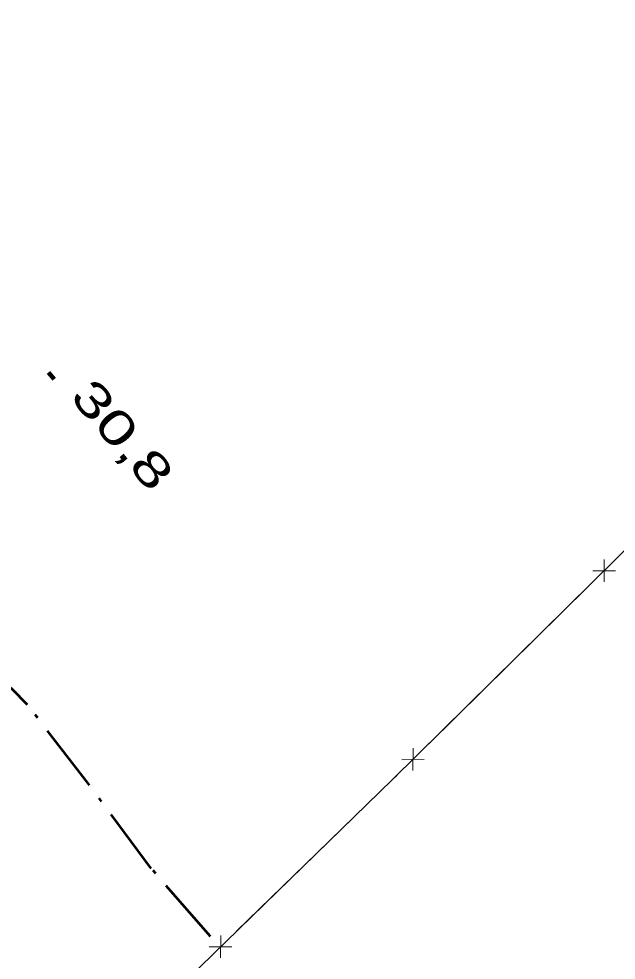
# Model space of a CAD drawing. Extents: x 386081 to 389416, y 5130568 to 5134082.
# Drawn here: x 388821.8 to 388875.1, y 5132079.9 to 5132164 of the extents above; entities that cross this region are included whole.
import ezdxf

# ---------------------------------------------------------------- set-up
doc = ezdxf.new("R2010")
doc.units = 0
doc.header["$LTSCALE"] = 1.2
doc.linetypes.add('DASH_DOUBLE_DOT', pattern=[9.2, 5, -1.2, 0.3, -1.2, 0.3, -1.2])
for name, color, linetype, lineweight in [('3', 7, 'Continuous', 140), ('37', 7, 'Continuous', 13), ('4', 7, 'DASH_DOUBLE_DOT', 53)]:
    doc.layers.add(name, color=color, linetype=linetype, lineweight=lineweight)

msp = doc.modelspace()

# ---------------------------------------------------------------- linework, layer by layer
at = {"layer": '3'}
msp.add_line((388824.42, 5132132.43), (388824.93, 5132131.82), dxfattribs=at)
at = {"layer": '37'}
for p, q in [((388874.07, 5132113.71), (388874.08, 5132115.71)), ((388875.08, 5132114.7), (388873.07, 5132114.71)), ((388865.53, 5132106.28), (388872.65, 5132113.3)), ((388858.42, 5132099.25), (388865.53, 5132106.28)), ((388856.99, 5132096.85), (388857, 5132098.85)), ((388857.99, 5132097.84), (388855.99, 5132097.86)), ((388841.24, 5132082.5), (388848.41, 5132089.47)), ((388839.79, 5132080.1), (388839.82, 5132082.1)), ((388840.81, 5132081.09), (388838.8, 5132081.11))]:
    msp.add_line(p, q, dxfattribs=at)
for points in [[(388952.64, 5132096.65), (388945.03, 5132104), (388930.75, 5132090.57), (388927.78, 5132087.34), (388920.91, 5132080.53), (388900.45, 5132061.19), (388871.07, 5132032.96), (388867.14, 5132036.72), (388832.25, 5132073.75), (388855.17, 5132096.05), (388884.18, 5132124.68), (388908.69, 5132149.23), (388911.69, 5132155.36), (388913.95, 5132160.34), (388914.59, 5132164.03), (388925.02, 5132161.76), (388926.78, 5132163.55), (388931.74, 5132160.51)], [(388848.41, 5132089.47), (388855.17, 5132096.05), (388855.57, 5132096.44)]]:
    msp.add_lwpolyline(points, dxfattribs=at)
at = {"layer": '4'}
msp.add_lwpolyline([(388838.9, 5132082.03), (388833.6, 5132088.11), (388828.01, 5132095.66), (388822.57, 5132102.71), (388821.19, 5132104.12), (388820.49, 5132104.7), (388820.15, 5132104.83), (388819.63, 5132104.83), (388819.03, 5132104.66), (388817.48, 5132103.82), (388815.84, 5132102.62), (388815.01, 5132101.9), (388806.47, 5132093.74), (388804.64, 5132091.8), (388802.43, 5132089.17), (388799.7, 5132086.41), (388792.67, 5132080.33), (388781.77, 5132070.16), (388777.55, 5132066.34), (388774.39, 5132063.66), (388770.45, 5132060.11), (388767.28, 5132057.15), (388764.75, 5132054.59), (388763.37, 5132053.05)], dxfattribs=at)

# ---------------------------------------------------------------- texts
at = {"layer": '3', "width": 1.45}
msp.add_text('30,8   ', height=3, rotation=310.294, dxfattribs=at).set_placement((388826.25, 5132130.21))

doc.saveas('drawing.dxf')
